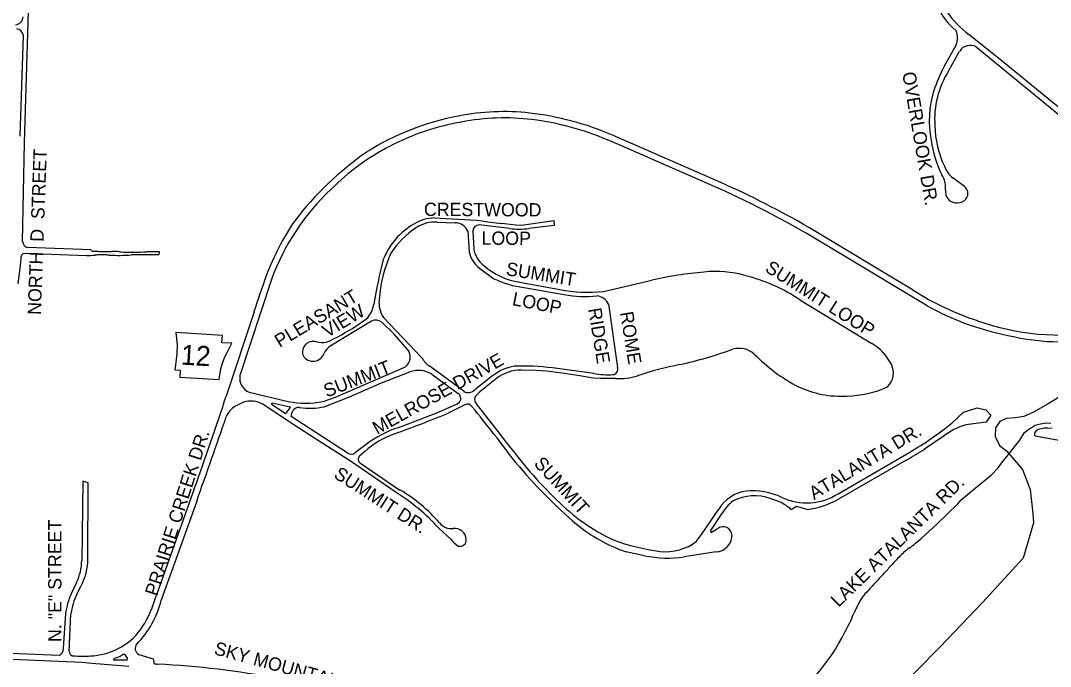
# Model space of a CAD drawing. Extents: x 0 to 712119, y 0 to 761125.
# Drawn here: x 690780 to 694653, y 736308 to 738736 of the extents above; entities that cross this region are included whole.
import ezdxf

# ---------------------------------------------------------------- set-up
doc = ezdxf.new("R2010")
doc.units = 0
for name, color, linetype in [('HWY signs', 7, 'Continuous'), ('PAVED ROADS', 7, 'Continuous'), ('stream or creek', 7, 'Continuous'), ('street names', 7, 'Continuous')]:
    doc.layers.add(name, color=color, linetype=linetype)

msp = doc.modelspace()

# ---------------------------------------------------------------- linework, layer by layer
at = {"layer": 'HWY signs'}
msp.add_lwpolyline([(691527.3, 737386.6), (691533.7, 737427), (691538.4, 737444.7), (691548.7, 737471.4), (691559.4, 737493.8), (691574.2, 737522.9), (691537.3, 737525.1), (691538.9, 737552.5), (691363.4, 737563.1), (691368.9, 737517.5), (691368.3, 737484.5), (691362.8, 737440.1), (691359.9, 737422.6), (691380, 737421.4), (691378.5, 737395.6)], close=True, dxfattribs=at)
at = {"layer": 'PAVED ROADS'}
for points in [[(690787, 737905), (690794.5, 738277), (690810, 738772), (690817, 739066)], [(690779, 738302), (690791.5, 738680)], [(694841.4, 738281.4), (694480, 738577.8), (694347.1, 738684.2)], [(694299.5, 738645.3), (694252.5, 738562.6)], [(694374.6, 738637.4), (694826.2, 738266.3)], [(694270.4, 738546.5), (694312, 738621.7)], [(693414, 738126.8), (693006.5, 738305.5)], [(693423.5, 738097.5), (693019.5, 738274.5), (692987.4, 738287.4)], [(694329.9, 738112.2), (694286.1, 738144.4)], [(694260.5, 738081.3), (694264.7, 738069.5)], [(692336.5, 737994), (692494.5, 737985.5)], [(692664.5, 737967), (692785.5, 737984.5), (692787, 737965.5), (692691.5, 737954.5)], [(692267.8, 737957.4), (692267.8, 737957.4)], [(692347.4, 737977.7), (692414.9, 737975.9)], [(692462.4, 737944), (692467.2, 737866.3)], [(692480.5, 737946), (692484.2, 737876.2)], [(692620, 737954.5), (692505, 737968)], [(694137.6, 737722.1), (693745, 737958.5)], [(691049.6, 737869.4), (691044.5, 737874), (690806.5, 737882.5)], [(694189.8, 737663.7), (693872.2, 737853.8), (693834.6, 737876.4)], [(690771, 737746.5), (690781.5, 737823.5), (690782, 737847), (690785, 737855), (690789.5, 737861), (690797, 737862), (691028.5, 737852.5)], [(692505.5, 737805.7), (692560.6, 737765.6)], [(691724, 737763), (691605.1, 737401.4)], [(692658, 737752), (692808.4, 737724.8)], [(692972.4, 737717.8), (693154.5, 737760.5)], [(692672.3, 737732.6), (692824.9, 737706.3)], [(692128.6, 737686), (692128.6, 737686), (692128.6, 737686)], [(692990.8, 737670.5), (693025.3, 737431.5)], [(693711.5, 737686.4), (693981.4, 737522)], [(691658, 737641.5), (691553.5, 737324)], [(692100, 737606.5), (691945, 737512)], [(692041.5, 737587.5), (692086, 737619)], [(692237, 737498.5), (692186.8, 737556.4), (692138, 737603)], [(692291, 737467.1), (692145.2, 737619.8)], [(691918, 737304), (691965, 737320.5), (692227.5, 737434)], [(691922.3, 737284.3), (692016.6, 737321.9), (692137.4, 737373.6), (692244.5, 737415.4)], [(692446.6, 737342.2), (692320.2, 737436)], [(692326.6, 737406.1), (692426.2, 737334.1)], [(692555.3, 737400.4), (692488.2, 737348.1)], [(693017.5, 737390.5), (692962, 737390), (692933.7, 737391.6), (692884, 737400.4), (692816.3, 737410.3), (692759.8, 737417.7), (692717.7, 737420.8), (692664.6, 737422)], [(692935.5, 737409), (692780.5, 737430)], [(692569.9, 737390.4), (692507, 737339.9)], [(691639.5, 737338.5), (691786.5, 737303.5)], [(691618.9, 737301.8), (691587.9, 737287)], [(692188.9, 736964.7), (692021, 737079.6), (691889, 737163.5), (691786.1, 737230.3), (691691.4, 737294)], [(692421.1, 737294.2), (692351.1, 737262.7), (692214.5, 737210.5)], [(692451.3, 737291.9), (692383.1, 737257.9)], [(692008.9, 737110.6), (691797.7, 737247.4), (691801.4, 737264)], [(694282.3, 737222.7), (694325.9, 737264.2), (694377.9, 737279.6), (694410.1, 737273.2), (694429.6, 737252.7), (694411.6, 737226), (694335.2, 737216)], [(694146.2, 736771.4), (694165.8, 736787.4), (694226.8, 736842.4), (694305.3, 736919.5), (694317.1, 736933.8), (694370.4, 736978), (694430.7, 737026.7), (694457, 737054.6), (694469, 737072.3), (694538.1, 737158.6), (694555.8, 737187.1), (694571.8, 737199.7), (694596.2, 737214.4), (694615.9, 737220.6), (694638.2, 737223.2), (694655, 737222.1)], [(694250.5, 737172.1), (694180.1, 737125)], [(694660, 737202.7), (694643, 737203.6), (694630, 737203.4), (694619.3, 737201.8), (694606.9, 737198.4), (694598.5, 737192.4), (694594.4, 737187.9), (694593.4, 737183.1), (694593.8, 737177.8), (694595.9, 737174.9), (694836.8, 737130.4)], [(692095.4, 737153.1), (692039.6, 737111.9)], [(692074.3, 737116.2), (692054.7, 737098.5)], [(693854.7, 736957.1), (694124.3, 737113.5)], [(692058.2, 737072.4), (692206.9, 736971.2)], [(694113.2, 737084.4), (693856.2, 736936.4)], [(691033, 736714.3), (691034.8, 736998), (691014.1, 737004.9), (691010.2, 736705.9)], [(691433.5, 736975.5), (691290, 736573.8)], [(693634.9, 736926.6), (693599.8, 736938.8)], [(691442.5, 736929.8), (691309.1, 736557.3)], [(693322.6, 736778.5), (693341.3, 736803.6), (693406.1, 736899.6)], [(693738, 736897.7), (693698.9, 736908.6), (693678.9, 736896.7)], [(693416.9, 736881.4), (693374.3, 736818.5), (693376, 736811.6), (693400.6, 736824.7)], [(692398.1, 736786.5), (692354.1, 736826.9)], [(693127, 736723.9), (693056.7, 736738.7)], [(693395.9, 736738.6), (693276, 736719.8)], [(690990.7, 736623.9), (690969.7, 736581.2)], [(690991.7, 736580.1), (691006.3, 736608.1)], [(690949.3, 736506.7), (690940.8, 736376.2)], [(690962.8, 736365.1), (690969.5, 736505.5)], [(691063.3, 736317.6), (691010.1, 736323.3), (690340.9, 736351.1), (689967.9, 736365.1)], [(690924.9, 736349.2), (690379.4, 736371.8)], [(691224.5, 736353), (691279.2, 736336.2)]]:
    msp.add_lwpolyline(points, dxfattribs=at)
for points in [[(691793.4, 737283.2), (691726, 737297.3), (691723.9, 737296.6), (691724, 737294), (691774.6, 737259.6), (691775.9, 737259.3), (691777.6, 737259.4), (691795.6, 737280.8), (691795.6, 737282), (691794.2, 737283)], [(691171.9, 736352.7), (691181.6, 736336.6), (691181.5, 736334.9), (691180.9, 736332.9), (691178.8, 736331.7), (691132.6, 736331.4), (691131.1, 736332.8), (691130.8, 736334.7), (691131.8, 736336.8), (691133.9, 736339.3), (691145.7, 736343), (691155, 736347), (691165.5, 736353.4), (691167.6, 736354.3), (691169.1, 736354.4), (691171, 736354.1)]]:
    msp.add_lwpolyline(points, close=True, dxfattribs=at)
for centre, radius, start, end in [((694433.3, 738872), 220.2, 191.066, 232.277), ((694540.2, 738954.1), 331.8, 214.0925, 234.4234), ((690759.4, 738750.8), 30.3, 273.8899, 359.4165), ((690756.5, 738670.1), 36.4, 15.7715, 76.4319), ((694237.6, 738670.4), 66.8, 337.9455, 24.1733), ((694352.1, 738594.7), 48.2, 62.1899, 146.0604), ((695149.9, 738132.8), 995, 154.4086, 159.988), ((694555.5, 738365.9), 337.5, 147.6469, 184.2077), ((694576.2, 738360.6), 378.5, 162.6673, 191.3875), ((692607.4, 737407.8), 985.9, 100.5409, 122.2003), ((692598, 737515.2), 878.6, 83.6975, 101.2258), ((692601, 737517.5), 852.6, 83.1281, 100.9859), ((692563.3, 737267.3), 1128.9, 66.8817, 83.3241), ((692588.4, 737465.6), 901.4, 99.5752, 117.8022), ((692569.4, 737301.8), 1070.6, 67.0184, 82.8313), ((694579.5, 738345.6), 360.5, 180.7169, 205.807), ((692562.4, 737495.1), 863.3, 117.1883, 135.3307), ((694598, 738335.9), 395.9, 187.2588, 206.9891), ((692774.9, 737246.2), 1213.1, 124.8295, 142.5715), ((694349.5, 738222.3), 100.4, 199.5454, 230.8435), ((694186.8, 738116.5), 70.6, 9.3741, 34.2255), ((692540.3, 737466.3), 868.6, 132.9494, 160.0223), ((692011.6, 734959.8), 3463.6, 59.9691, 66.1147), ((691849.3, 734678.1), 3764.4, 58.1709, 65.2795), ((694753.4, 738146.9), 497.3, 182.1831, 187.5823), ((694310.5, 738086), 32.6, 306.5301, 53.5407), ((694302, 738096.5), 46.1, 215.9571, 307.2092), ((692585.2, 737451.1), 939.2, 145.4661, 159.759), ((692337, 737851.9), 142.1, 90.2069, 123.055), ((692869.3, 740639), 2679.8, 261.9609, 265.6177), ((692394.2, 737737.4), 269.6, 119.9618, 158.0947), ((692441.4, 737691), 317.9, 123.0985, 147.6184), ((692336.8, 737853), 125.1, 85.1454, 123.4855), ((692413.2, 737922.1), 53.9, 24.0314, 88.1239), ((692505.7, 737942.5), 25.5, 91.6397, 172.2054), ((692655.7, 738211.2), 259.2, 262.0711, 277.9289), ((690814.1, 737908.8), 27.4, 188.0062, 253.8226), ((691180.2, 741359.2), 3492.3, 267.8565, 268.2231), ((691145.2, 740229.1), 2361.6, 268.2231, 268.7653), ((691168.9, 741535.1), 3667.8, 268.8336, 269.2809), ((691017.7, 729484.6), 8383.7, 89.08516, 89.28089), ((691172.5, 737976.1), 110.9, 259.1255, 274.4107), ((691187.2, 738711.9), 846.4, 269.5769, 271.4107), ((691217.6, 738657.8), 792.1, 269.3125, 272.6885), ((691283.8, 737247.8), 619.4, 88.3732, 92.6885), ((691296.9, 737862.6), 6.26, 294.448, 43.9204), ((692564.7, 737885.6), 99.4, 191.2229, 233.482), ((692588.1, 737898.1), 106.2, 191.9169, 231.4955), ((690958, 739219.5), 1368.8, 272.9538, 274.3107), ((691082.1, 737521.3), 333.9, 91.3621, 93.6563), ((691081.4, 737528.6), 326.6, 89.5041, 91.2663), ((691078.6, 737204.4), 650.9, 88.5815, 89.505), ((691051, 736072.6), 1783, 87.9999, 88.5944), ((691150.5, 738509.4), 656, 266.7421, 273.9756), ((692407.6, 604403.6), 133456.9, 90.484722, 90.520155), ((691223.5, 738983.5), 1129.1, 272.7926, 273.8569), ((694125.2, 737332.6), 2044.6, 165.6893, 170.5162), ((692641.1, 737649.6), 513.9, 155.669, 175.932), ((692703.1, 738027.7), 279.3, 229.582, 260.7075), ((693490.6, 736217.6), 1579.1, 95.0719, 102.289), ((693394.7, 737400.3), 392.7, 73.6173, 96.3952), ((694939, 736594.5), 3444.1, 159.9364, 162.3014), ((692716.3, 738086.8), 356.9, 244.1424, 262.9234), ((693342.2, 737126.1), 671.1, 56.6158, 75.9166), ((692913.4, 738261.9), 547.3, 258.9466, 276.1961), ((694723, 738646.3), 1094, 237.6477, 251.6607), ((692003.1, 737686.2), 106.7, 320.9722, 350.9976), ((692228.8, 737676.1), 100.8, 174.3213, 213.9063), ((692905.3, 738127.4), 428.8, 259.1942, 275.6787), ((692943.7, 737649.2), 51.7, 24.2689, 85.5607), ((694710.7, 738611.9), 1081.9, 241.2142, 259.5442), ((692115.9, 737571.3), 38.6, 55.1401, 114.3351), ((694690.8, 738482.2), 928.4, 250.3628, 279.2469), ((691597.3, 738267.7), 812.4, 294.2541, 303.1483), ((691880.2, 737489.8), 40.1, 71.6534, 198.8596), ((691914.5, 737644.1), 118.3, 259.4117, 278.0067), ((693877.7, 737349.3), 201.5, 28.046, 59.0001), ((694696.4, 738380.8), 852.5, 257.675, 280.5196), ((691879.9, 737498.6), 43.4, 209.9958, 342.5605), ((691984.3, 737453), 70.9, 123.6497, 152.6446), ((692199.2, 737471.1), 46.7, 307.3292, 35.9135), ((692887.1, 739086.8), 1686, 282.7611, 289.8473), ((693481.6, 737413.7), 90.1, 50.8253, 104.1939), ((694000.5, 737931.3), 643.4, 224.1039, 242.7073), ((692348, 737491.3), 61.8, 202.9968, 243.3144), ((692674.3, 736651.5), 785.7, 82.2326, 92.6244), ((693464.6, 736338.1), 1123.3, 100.5207, 108.9212), ((693991.2, 737411.2), 72.1, 313.6191, 27.0193), ((691662.1, 737391.7), 57.8, 170.4073, 246.9928), ((692276.2, 737328.6), 92.5, 56.9486, 110.058), ((692665.6, 737259.7), 178.8, 98.7823, 128.1075), ((692663.5, 737267.4), 154.6, 89.5937, 127.2882), ((692990.8, 737752.3), 347.8, 260.8498, 272.8343), ((693005.2, 737425.7), 20.9, 277.6864, 16.1205), ((693031.5, 737618.8), 228.8, 266.4957, 287.5243), ((693866.6, 737706), 382.1, 245.0707, 273.1116), ((674911, 742859.6), 17539, 340.39769, 341.60178), ((692415.1, 737317.9), 19.7, 21.6664, 55.6839), ((692358, 737305.5), 78, 4.4464, 14.5886), ((692464, 737369.8), 32.6, 237.7959, 318.1249), ((692591, 737240.7), 130, 130.2629, 142.3718), ((693879.9, 737716.7), 392.3, 271.0822, 294.246), ((691632.4, 737214.7), 84.9, 121.6266, 158.3748), ((691645.4, 737207.2), 98.2, 62.0742, 105.6316), ((691851, 737645.4), 347.9, 259.3233, 281.1124), ((691866.4, 737546.8), 268.4, 262.0783, 282.0378), ((692411.6, 737317.1), 24.8, 292.5531, 346.9384), ((692460.6, 737273.3), 20.9, 34.9157, 116.6136), ((687177.3, 732972), 6833.7, 36.8813, 39.13677), ((692515.8, 737313), 28.6, 165.6518, 229.7633), ((689015.9, 734455.6), 4490, 36.8895, 39.1621), ((633585.5, 757423.8), 61379.5, 340.49496, 340.807774), ((691825, 737256.6), 24.7, 79.8057, 162.585), ((690467.8, 741972.6), 5088.9, 289.7407, 292.1097), ((692334.5, 736809.3), 418.8, 106.6483, 124.8084), ((693502.6, 738181.3), 1235.7, 300.2095, 309.1257), ((694399.2, 736988.8), 236, 105.7269, 129.0463), ((692313.7, 736840.2), 365.4, 110.3585, 130.9343), ((694052.4, 738220), 1797.8, 216.4884, 225.6605), ((692023.5, 737131.1), 25.1, 234.6472, 310.1084), ((692066.5, 737086.8), 16.6, 135.0471, 239.9388), ((693130.9, 738777.6), 1957.5, 300.1199, 302.411), ((694189, 738371.6), 2018.6, 220.0296, 229.2487), ((691753.2, 736274.4), 816.3, 42.5982, 57.7386), ((691911.1, 736464.4), 586.8, 40.7394, 59.7373), ((693356.2, 737500.2), 796.5, 225.2931, 244.1175), ((693528.5, 736824.9), 143.4, 98.0122, 148.6269), ((693539.9, 736781.7), 168.1, 69.1256, 118.1195), ((693531.6, 736698.3), 269.6, 65.4448, 94.9113), ((693736.7, 737143.7), 220.8, 245.0574, 302.2909), ((693690.1, 737243.7), 349.3, 277.8732, 298.3885), ((693549.9, 736805.5), 153.2, 125.6451, 150.3041), ((693573.3, 736788.5), 151.2, 45.7203, 65.9867), ((692400.3, 736884.2), 57.8, 219.5766, 276.6074), ((692412.4, 736783.8), 43.3, 1.0483, 97.2632), ((693263.2, 737325), 621.6, 230.9258, 250.5981), ((693422.3, 736798.9), 33.7, 2.3572, 130.0053), ((692508, 736877.8), 142.9, 219.7461, 235.2024), ((692433.4, 736781.8), 22.4, 251.911, 7.298), ((693292.2, 737561.2), 827.7, 249.957, 262.6312), ((693206.5, 736930.4), 191.2, 263.844, 307.3811), ((693393.1, 736801.4), 62.8, 272.5061, 358.9985), ((694254.7, 736567.2), 228, 125.1044, 132.3801), ((693381.6, 737727.3), 1224.1, 307.3165, 308.6568), ((690818.7, 736708.3), 191.5, 333.8604, 359.281), ((690810.9, 736713.5), 222.1, 331.6576, 0.2043), ((693213.5, 737155.1), 439.8, 258.6549, 278.1733), ((694856.4, 735971.9), 1074.5, 136.0198, 137.3602), ((694512.5, 736303.8), 596.5, 133.6079, 136.0198), ((651065.9, 776286.6), 58447.7, 317.28505, 317.32585), ((730989.5, 702601.9), 50259.4, 137.27842, 137.32585), ((704764.8, 726621.4), 14697.5, 137.03514, 137.34421), ((691245.7, 736465.3), 299.3, 157.2241, 172.0505), ((691215.5, 736472.8), 248.2, 154.3997, 172.4195), ((690957.7, 736644.5), 362, 315.7719, 346.0685), ((690850.3, 736697), 456.6, 328.3488, 344.3443), ((695746.4, 735604.4), 2043.6, 152.3554, 152.8712), ((694050.4, 736493), 128.8, 144.9423, 152.4511), ((694050.2, 736493.2), 128.6, 137.3204, 144.9665), ((697357.5, 734908), 3797, 154.8817, 155.1244), ((694422.8, 736282.6), 556.3, 152.8712, 154.7648), ((693547.3, 736640.6), 389.8, 328.9556, 339.6722), ((691035.3, 736591.3), 243.8, 274.6256, 326.6894), ((693222.1, 736759.1), 732.5, 302.6182, 334.1423), ((691236.6, 736375.5), 25.5, 139.7151, 241.6789), ((690913.6, 736374.1), 27.3, 294.4362, 4.5227), ((690979.9, 736364.2), 17.1, 176.7256, 249.394), ((691013.5, 736785), 438.7, 264.8139, 275.418), ((690649.6, 730138.3), 6193.1, 85.01603, 86.16921), ((691610.9, 736366.6), 333.1, 185.2242, 188.2064), ((691300.8, 736394.8), 78.2, 255.5434, 266.8865), ((691118.4, 732928.5), 3392.9, 79.3278, 86.9899)]:
    msp.add_arc(centre, radius, start, end, dxfattribs=at)
at = {"layer": 'stream or creek'}
msp.add_lwpolyline([(694709.3, 737334.3), (694645.3, 737295.3), (694589.3, 737263.3), (694553.3, 737247.3), (694520.3, 737242.3), (694487.4, 737240.3), (694463.3, 737228.3), (694447.4, 737205.3), (694445.4, 737172.3), (694461.3, 737138.3), (694488.4, 737118.3), (694548.7, 737048.7), (694577.4, 736973.2), (694586.8, 736882.8), (694590.4, 736848.2), (694551.3, 736715.4), (694397.7, 736548.7), (694238.8, 736382.1), (694056.5, 736197.1)], dxfattribs=at)

# ---------------------------------------------------------------- texts
at = {"layer": 'HWY signs'}
msp.add_text('12', height=75, rotation=356.5521, dxfattribs=at).set_placement((691381.3, 737443))
at = {"layer": 'street names'}
for s, rotation, p in [('OVERLOOK DR.', 279.8934, (694095.7, 738539.1)), ('NORTH  D  STREET', 87.9376, (690856.4, 737628.9)), ('CRESTWOOD', 359.731, (692297, 738001.6)), ('LOOP', 359.731, (692513.6, 737893.4)), ('SUMMIT', 350.7822, (692603.3, 737779.3)), ('SUMMIT LOOP', 327.7057, (693576.7, 737794.9)), ('PLEASANT', 31.0245, (691754.6, 737505)), ('LOOP', 348.9438, (692626.7, 737666.7)), ('VIEW', 31.0245, (691933.8, 737542.1)), ('RIDGE', 279.351, (692914.4, 737652)), ('ROME', 279.351, (693034.2, 737638.3)), ('MELROSE DRIVE', 29.1204, (692121.4, 737177.8)), ('SUMMIT', 21.323, (691931.7, 737318.3)), ('ATALANTA DR.', 31.1666, (693764.4, 736932.9)), ('PRAIRIE CREEK DR.', 72.2608, (691294.1, 736569.3)), ('SUMMIT', 312.6923, (692707.7, 737068.2)), ('SUMMIT DR.', 327.2305, (691954.3, 737019.8)), ('LAKE ATALANTA RD.', 44.3856, (693856.7, 736527.8)), ('N. "E" STREET', 90.0105, (690933.8, 736399.8)), ('SKY MOUNTAIN DRIVE', 344.7387, (691504.6, 736354.2))]:
    msp.add_text(s, height=50, rotation=rotation, dxfattribs=at).set_placement(p)

doc.saveas('drawing.dxf')
